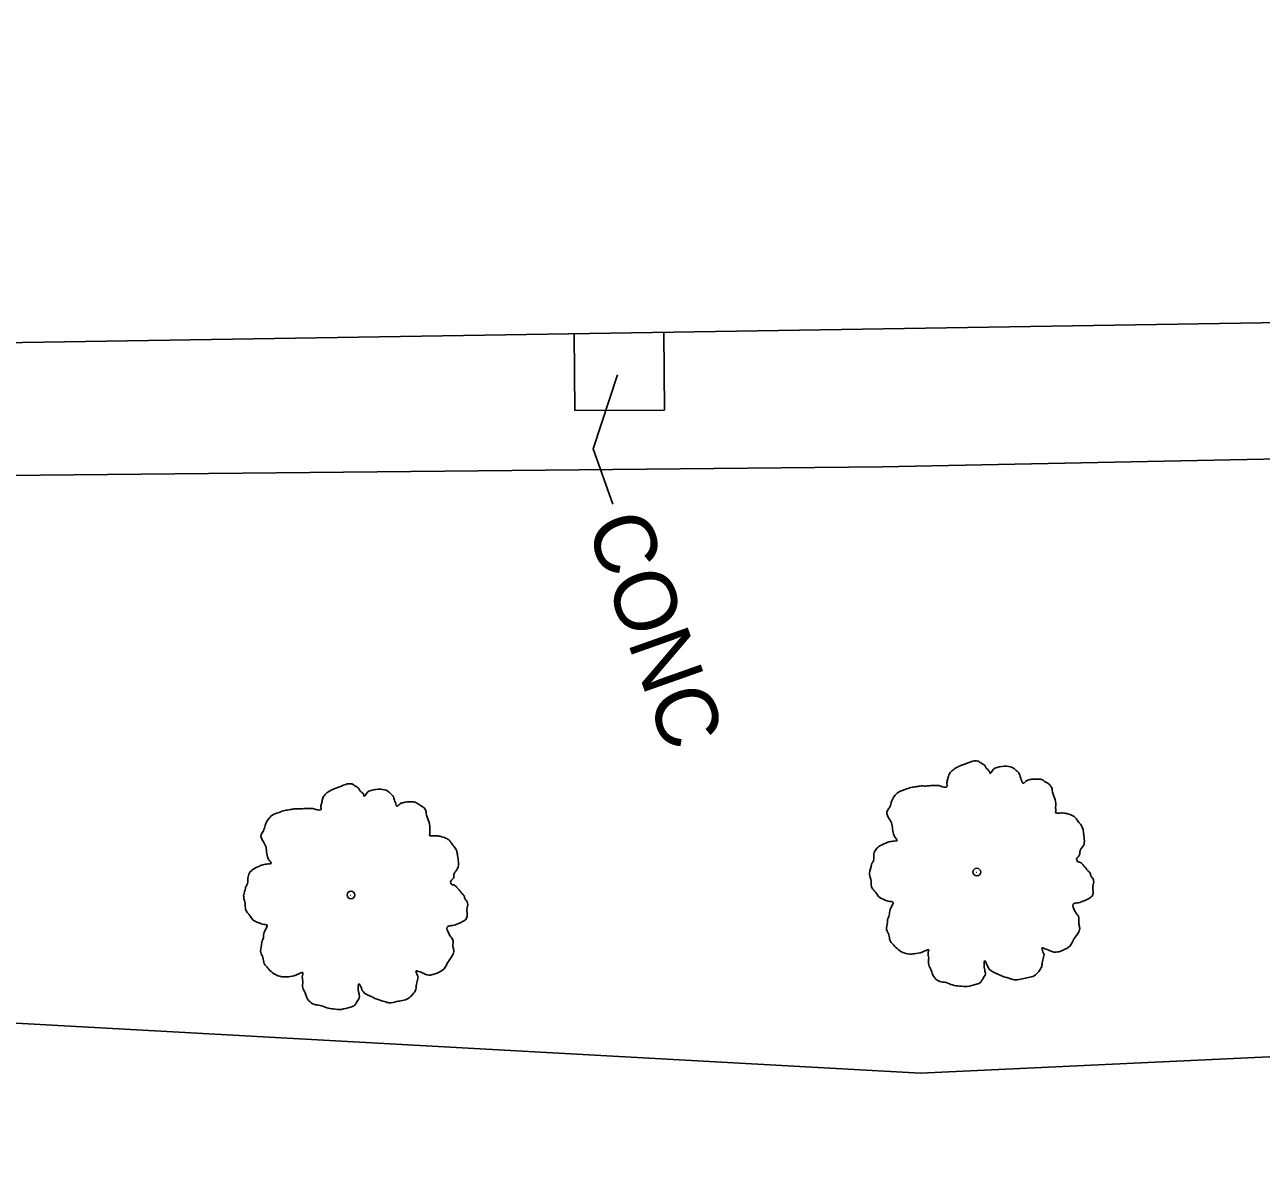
# Model space of a CAD drawing. Extents: x 2004847 to 2009016, y 1134161 to 1140101.
# Drawn here: x 2006679.1 to 2006759.2, y 1137357.4 to 1137430.7 of the extents above; entities that cross this region are included whole.
import ezdxf

# ---------------------------------------------------------------- set-up
doc = ezdxf.new("R2010")
doc.units = 0
for name, color, linetype in [('RD_EX_Bldg', 7, 'Continuous'), ('RD_EX_Conc', 7, 'Continuous'), ('RD_EX_VEG', 7, 'Continuous'), ('RD_Sketch3', 7, 'Continuous')]:
    doc.layers.add(name, color=color, linetype=linetype)

msp = doc.modelspace()

# ---------------------------------------------------------------- linework, layer by layer
at = {"layer": 'RD_EX_Bldg'}
msp.add_lwpolyline([(2006371.887, 1137715.522), (2006377.36, 1137405.372), (2007270.035, 1137419.535), (2007268.515, 1137729.513), (2007210.953, 1137728.615)], dxfattribs=at)
at = {"layer": 'RD_EX_Conc'}
for p, q in [((2006714.733, 1137405.747), (2006714.707, 1137410.724)), ((2006720.533, 1137405.776), (2006720.507, 1137410.816)), ((2006720.533, 1137405.776), (2006714.733, 1137405.747))]:
    msp.add_line(p, q, dxfattribs=at)
at = {"layer": 'RD_EX_VEG'}
for points in [[(2007282.501, 1137416.979), (2007281.091, 1137410.099), (2007242.646, 1137408.849), (2007161.613, 1137408.109), (2007074.333, 1137407.29), (2006993.937, 1137406.09), (2006904.983, 1137405.103), (2006825.898, 1137403.949), (2006734.636, 1137402.119), (2006651.805, 1137401.281), (2006571.168, 1137400.1), (2006488.044, 1137397.364), (2006412.604, 1137397.323), (2006371.027, 1137398.693)], [(2007286.193, 1137375.923), (2007274.318, 1137376.099), (2007246.663, 1137372.59), (2007163.356, 1137374.542), (2007081.159, 1137372.349), (2006996.357, 1137366.779), (2006910.643, 1137369.33), (2006829.662, 1137367.221), (2006737.115, 1137362.873)], [(2006737.115, 1137362.873), (2006655.144, 1137367.418), (2006573.074, 1137360.442), (2006492.045, 1137361.035), (2006418.074, 1137357.442), (2006340.955, 1137360.309)]]:
    msp.add_lwpolyline(points, dxfattribs=at)
for centre, radius in [((2006740.754, 1137375.892), 0.25), ((2006740.741, 1137375.873), 0.0001), ((2006700.25, 1137374.413), 0.25), ((2006700.237, 1137374.394), 0.0001)]:
    msp.add_circle(centre, radius, dxfattribs=at)
for points in [[(2006740.886, 1137383.059), (2006740.586, 1137383.084), (2006740.261, 1137382.984), (2006740.011, 1137382.884), (2006739.786, 1137382.809), (2006739.562, 1137382.709), (2006739.262, 1137382.535), (2006739.037, 1137382.335), (2006738.912, 1137382.085), (2006738.862, 1137381.86), (2006738.812, 1137381.585), (2006738.812, 1137381.41), (2006738.687, 1137381.385), (2006738.537, 1137381.41), (2006738.287, 1137381.485), (2006738.037, 1137381.485), (2006737.787, 1137381.485), (2006737.437, 1137381.46), (2006737.088, 1137381.46), (2006736.813, 1137381.41), (2006736.488, 1137381.36), (2006736.113, 1137381.235), (2006735.763, 1137381.11), (2006735.463, 1137380.86), (2006735.213, 1137380.385), (2006735.088, 1137380.036), (2006734.939, 1137379.786), (2006735.088, 1137379.336), (2006735.263, 1137378.986), (2006735.288, 1137378.786), (2006735.363, 1137378.361), (2006735.463, 1137378.136), (2006735.588, 1137377.936), (2006735.513, 1137377.912), (2006735.138, 1137377.862), (2006734.839, 1137377.762), (2006734.414, 1137377.537), (2006734.189, 1137377.312), (2006734.089, 1137376.987), (2006734.064, 1137376.637), (2006733.964, 1137376.437), (2006733.889, 1137376.162), (2006733.864, 1137376.087), (2006733.814, 1137375.762), (2006733.914, 1137375.313), (2006733.939, 1137374.963), (2006734.064, 1137374.738), (2006734.214, 1137374.563), (2006734.389, 1137374.313), (2006734.789, 1137374.088), (2006735.113, 1137373.988), (2006735.313, 1137373.963), (2006735.138, 1137373.463), (2006735.088, 1137373.114), (2006734.964, 1137372.714), (2006734.964, 1137372.639), (2006734.914, 1137372.164), (2006735.063, 1137371.839), (2006735.138, 1137371.464), (2006735.313, 1137371.239), (2006735.588, 1137370.94), (2006735.913, 1137370.715), (2006736.413, 1137370.59), (2006736.813, 1137370.615), (2006737.388, 1137370.79), (2006737.637, 1137370.865), (2006737.612, 1137370.69), (2006737.637, 1137370.315), (2006737.637, 1137369.89), (2006737.787, 1137369.565), (2006737.887, 1137369.29), (2006738.037, 1137369.04), (2006738.362, 1137368.816), (2006738.762, 1137368.741), (2006739.187, 1137368.591), (2006739.637, 1137368.516), (2006740.136, 1137368.491), (2006740.736, 1137368.641), (2006741.011, 1137368.766), (2006741.111, 1137368.94), (2006741.311, 1137369.315), (2006741.261, 1137369.54), (2006741.286, 1137370.14), (2006741.386, 1137369.965), (2006741.561, 1137369.615), (2006742.06, 1137369.315), (2006742.46, 1137369.14), (2006742.935, 1137368.99), (2006743.235, 1137368.915), (2006743.71, 1137368.99), (2006744.085, 1137369.065), (2006744.459, 1137369.19), (2006744.759, 1137369.465), (2006744.934, 1137369.74), (2006744.984, 1137370.015), (2006745.059, 1137370.39), (2006745.109, 1137370.565)], [(2006745.109, 1137370.565), (2006745.034, 1137370.74), (2006744.984, 1137370.99), (2006745.059, 1137370.965), (2006745.234, 1137370.915), (2006745.509, 1137370.79), (2006745.734, 1137370.715), (2006746.059, 1137370.74), (2006746.334, 1137370.84), (2006746.783, 1137371.115), (2006747.058, 1137371.589), (2006747.333, 1137371.989), (2006747.408, 1137372.314), (2006747.358, 1137372.539), (2006747.333, 1137373.039), (2006747.133, 1137373.289), (2006747.083, 1137373.413), (2006746.983, 1137373.813), (2006747.058, 1137373.863), (2006747.333, 1137373.913), (2006747.708, 1137374.038), (2006747.983, 1137374.163), (2006748.208, 1137374.338), (2006748.283, 1137374.563), (2006748.258, 1137374.963), (2006748.308, 1137375.363), (2006748.233, 1137375.513), (2006748.133, 1137375.662), (2006748.058, 1137375.862), (2006747.908, 1137376.012), (2006747.808, 1137376.162), (2006747.708, 1137376.262), (2006747.583, 1137376.412), (2006747.408, 1137376.537), (2006747.258, 1137376.587), (2006747.208, 1137376.737), (2006747.358, 1137376.937), (2006747.408, 1137377.037), (2006747.433, 1137377.262), (2006747.658, 1137377.612), (2006747.708, 1137378.011), (2006747.658, 1137378.436), (2006747.608, 1137378.711), (2006747.458, 1137378.986), (2006747.258, 1137379.236), (2006747.133, 1137379.411), (2006746.958, 1137379.536), (2006746.633, 1137379.661), (2006746.384, 1137379.711), (2006746.034, 1137379.711), (2006745.834, 1137379.761), (2006745.859, 1137379.811), (2006745.859, 1137379.961), (2006745.859, 1137380.236), (2006745.784, 1137380.685), (2006745.634, 1137381.185), (2006745.634, 1137381.21), (2006745.534, 1137381.46), (2006745.309, 1137381.66), (2006745.134, 1137381.76), (2006744.934, 1137381.885), (2006744.684, 1137381.91), (2006744.384, 1137381.91), (2006744.11, 1137381.86), (2006743.91, 1137381.76), (2006743.735, 1137381.635), (2006743.66, 1137381.785), (2006743.56, 1137382.085), (2006743.51, 1137382.235), (2006743.36, 1137382.41), (2006743.135, 1137382.609), (2006742.685, 1137382.734), (2006742.06, 1137382.659), (2006741.761, 1137382.46), (2006741.611, 1137382.285), (2006741.561, 1137382.41), (2006741.361, 1137382.609), (2006741.261, 1137382.784), (2006741.086, 1137382.909), (2006740.936, 1137383.009), (2006740.836, 1137383.059)], [(2006700.382, 1137381.58), (2006700.082, 1137381.605), (2006699.757, 1137381.505), (2006699.507, 1137381.405), (2006699.282, 1137381.33), (2006699.058, 1137381.23), (2006698.758, 1137381.056), (2006698.533, 1137380.856), (2006698.408, 1137380.606), (2006698.358, 1137380.381), (2006698.308, 1137380.106), (2006698.308, 1137379.931), (2006698.183, 1137379.906), (2006698.033, 1137379.931), (2006697.783, 1137380.006), (2006697.533, 1137380.006), (2006697.283, 1137380.006), (2006696.933, 1137379.981), (2006696.584, 1137379.981), (2006696.309, 1137379.931), (2006695.984, 1137379.881), (2006695.609, 1137379.756), (2006695.259, 1137379.631), (2006694.959, 1137379.381), (2006694.709, 1137378.906), (2006694.584, 1137378.557), (2006694.435, 1137378.307), (2006694.584, 1137377.857), (2006694.759, 1137377.507), (2006694.784, 1137377.307), (2006694.859, 1137376.882), (2006694.959, 1137376.657), (2006695.084, 1137376.457), (2006695.009, 1137376.433), (2006694.634, 1137376.383), (2006694.335, 1137376.283), (2006693.91, 1137376.058), (2006693.685, 1137375.833), (2006693.585, 1137375.508), (2006693.56, 1137375.158), (2006693.46, 1137374.958), (2006693.385, 1137374.683), (2006693.36, 1137374.608), (2006693.31, 1137374.283), (2006693.41, 1137373.834), (2006693.435, 1137373.484), (2006693.56, 1137373.259), (2006693.71, 1137373.084), (2006693.885, 1137372.834), (2006694.285, 1137372.609), (2006694.609, 1137372.509), (2006694.809, 1137372.484), (2006694.634, 1137371.984), (2006694.584, 1137371.635), (2006694.46, 1137371.235), (2006694.46, 1137371.16), (2006694.41, 1137370.685), (2006694.559, 1137370.36), (2006694.634, 1137369.985), (2006694.809, 1137369.76), (2006695.084, 1137369.461), (2006695.409, 1137369.236), (2006695.909, 1137369.111), (2006696.309, 1137369.136), (2006696.884, 1137369.311), (2006697.133, 1137369.386), (2006697.108, 1137369.211), (2006697.133, 1137368.836), (2006697.133, 1137368.411), (2006697.283, 1137368.086), (2006697.383, 1137367.811), (2006697.533, 1137367.561), (2006697.858, 1137367.337), (2006698.258, 1137367.262), (2006698.683, 1137367.112), (2006699.133, 1137367.037), (2006699.632, 1137367.012), (2006700.232, 1137367.162), (2006700.507, 1137367.287), (2006700.607, 1137367.461), (2006700.807, 1137367.836), (2006700.757, 1137368.061), (2006700.782, 1137368.661), (2006700.882, 1137368.486), (2006701.057, 1137368.136), (2006701.556, 1137367.836), (2006701.956, 1137367.661), (2006702.431, 1137367.511), (2006702.731, 1137367.436), (2006703.206, 1137367.511), (2006703.581, 1137367.586), (2006703.955, 1137367.711), (2006704.255, 1137367.986), (2006704.43, 1137368.261), (2006704.48, 1137368.536), (2006704.555, 1137368.911), (2006704.605, 1137369.086)], [(2006704.605, 1137369.086), (2006704.53, 1137369.261), (2006704.48, 1137369.511), (2006704.555, 1137369.486), (2006704.73, 1137369.436), (2006705.005, 1137369.311), (2006705.23, 1137369.236), (2006705.555, 1137369.261), (2006705.83, 1137369.361), (2006706.279, 1137369.636), (2006706.554, 1137370.11), (2006706.829, 1137370.51), (2006706.904, 1137370.835), (2006706.854, 1137371.06), (2006706.829, 1137371.56), (2006706.629, 1137371.81), (2006706.579, 1137371.934), (2006706.479, 1137372.334), (2006706.554, 1137372.384), (2006706.829, 1137372.434), (2006707.204, 1137372.559), (2006707.479, 1137372.684), (2006707.704, 1137372.859), (2006707.779, 1137373.084), (2006707.754, 1137373.484), (2006707.804, 1137373.884), (2006707.729, 1137374.034), (2006707.629, 1137374.183), (2006707.554, 1137374.383), (2006707.404, 1137374.533), (2006707.304, 1137374.683), (2006707.204, 1137374.783), (2006707.079, 1137374.933), (2006706.904, 1137375.058), (2006706.754, 1137375.108), (2006706.704, 1137375.258), (2006706.854, 1137375.458), (2006706.904, 1137375.558), (2006706.929, 1137375.783), (2006707.154, 1137376.133), (2006707.204, 1137376.532), (2006707.154, 1137376.957), (2006707.104, 1137377.232), (2006706.954, 1137377.507), (2006706.754, 1137377.757), (2006706.629, 1137377.932), (2006706.454, 1137378.057), (2006706.129, 1137378.182), (2006705.88, 1137378.232), (2006705.53, 1137378.232), (2006705.33, 1137378.282), (2006705.355, 1137378.332), (2006705.355, 1137378.482), (2006705.355, 1137378.757), (2006705.28, 1137379.206), (2006705.13, 1137379.706), (2006705.13, 1137379.731), (2006705.03, 1137379.981), (2006704.805, 1137380.181), (2006704.63, 1137380.281), (2006704.43, 1137380.406), (2006704.18, 1137380.431), (2006703.88, 1137380.431), (2006703.606, 1137380.381), (2006703.406, 1137380.281), (2006703.231, 1137380.156), (2006703.156, 1137380.306), (2006703.056, 1137380.606), (2006703.006, 1137380.756), (2006702.856, 1137380.931), (2006702.631, 1137381.13), (2006702.181, 1137381.255), (2006701.556, 1137381.18), (2006701.257, 1137380.981), (2006701.107, 1137380.806), (2006701.057, 1137380.931), (2006700.857, 1137381.13), (2006700.757, 1137381.305), (2006700.582, 1137381.43), (2006700.432, 1137381.53), (2006700.332, 1137381.58)]]:
    msp.add_spline(points, degree=3, dxfattribs=at)
at = {"layer": 'RD_Sketch3'}
msp.add_lwpolyline([(2006717.192, 1137399.692), (2006715.925, 1137403.281), (2006717.493, 1137408.065)], dxfattribs=at)

# ---------------------------------------------------------------- texts
msp.add_text('CONC', height=4, rotation=289.44941, dxfattribs=at).set_placement((2006715.458, 1137398.363))

doc.saveas('drawing.dxf')
